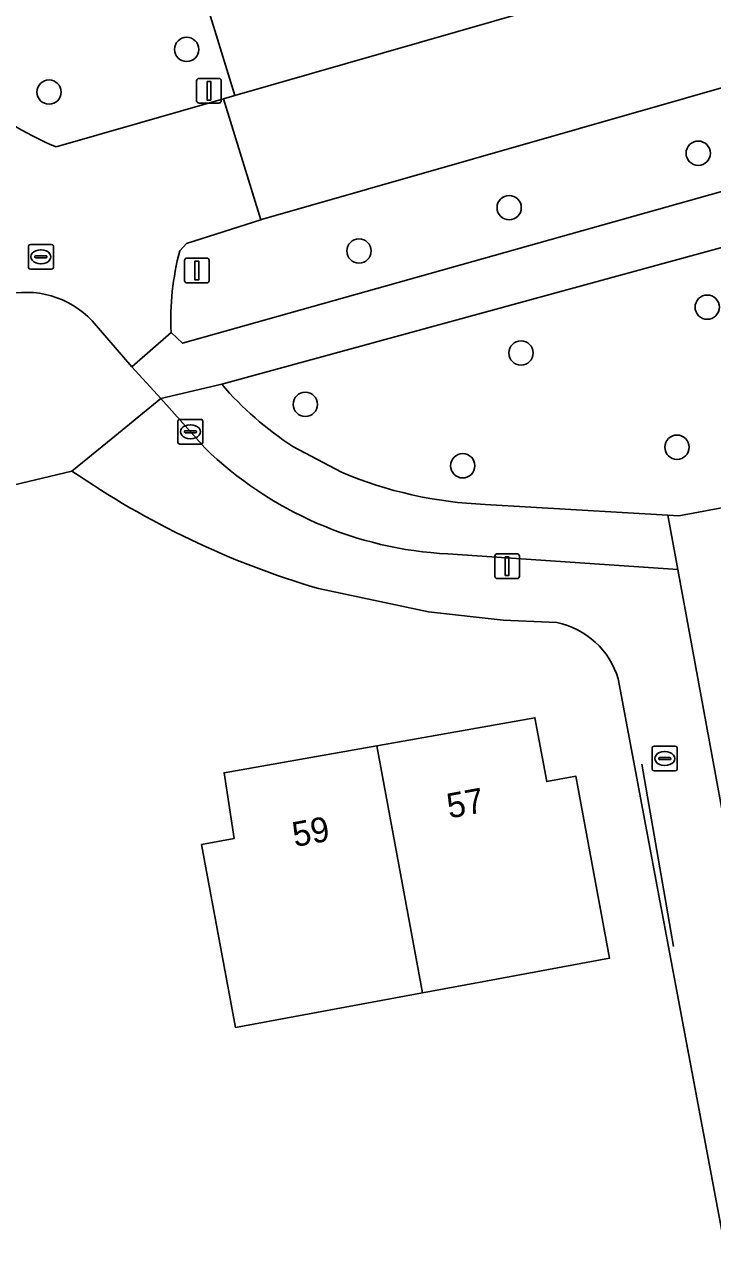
# Model space of a CAD drawing. Extents: x 162879 to 165540, y 384011 to 385181.
# Drawn here: x 164434.07 to 164461.79, y 384532.27 to 384581.08 of the extents above; entities that cross this region are included whole.
import ezdxf

# ---------------------------------------------------------------- set-up
doc = ezdxf.new("R2010")
doc.units = 0
for name, color, linetype in [('IMGEO_Boom', 7, 'Continuous'), ('IMGEO_Brandkraan', 7, 'Continuous'), ('IMGEO_Erf', 7, 'Continuous'), ('IMGEO_Groenvoorziening', 7, 'Continuous'), ('IMGEO_Kolk', 7, 'Continuous'), ('IMGEO_Lichtmast', 7, 'Continuous'), ('IMGEO_Muur', 7, 'Continuous'), ('IMGEO_Pand', 7, 'Continuous'), ('IMGEO_Pand_nummerreeks', 7, 'Continuous'), ('IMGEO_Rijbaan_lokaal_gesloten', 7, 'Continuous'), ('IMGEO_Rijbaan_lokaal_open', 7, 'Continuous'), ('IMGEO_Rioolput', 7, 'Continuous'), ('IMGEO_Verkeersbordpaal', 7, 'Continuous'), ('IMGEO_Voetpad_open', 7, 'Continuous')]:
    doc.layers.add(name, color=color, linetype=linetype)

msp = doc.modelspace()

# ---------------------------------------------------------------- linework, layer by layer
at = {"layer": 'IMGEO_Boom'}
for centre in [(164440.606, 384580.071), (164435.067, 384578.353), (164461.206, 384575.892), (164453.593, 384573.701), (164447.545, 384571.957), (164461.568, 384569.694), (164454.071, 384567.85), (164445.384, 384565.783), (164460.35, 384564.057), (164451.725, 384563.31)]:
    msp.add_circle(centre, 0.489, dxfattribs=at)
at = {"layer": 'IMGEO_Brandkraan'}
for p, q in [((164459.357, 384551.098), (164459.357, 384551.95)), ((164459.432, 384552.024), (164460.284, 384552.024)), ((164460.358, 384551.95), (164460.358, 384551.098)), ((164459.616, 384551.518), (164459.616, 384551.53)), ((164460.054, 384551.481), (164459.656, 384551.481)), ((164459.659, 384551.567), (164460.057, 384551.567)), ((164459.845, 384551.804), (164459.87, 384551.804)), ((164460.1, 384551.53), (164460.1, 384551.518)), ((164460.284, 384551.024), (164459.432, 384551.024)), ((164459.868, 384551.244), (164459.843, 384551.244))]:
    msp.add_line(p, q, dxfattribs=at)
for points in [[(164459.357, 384551.098), (164459.357, 384551.95)], [(164459.432, 384552.024), (164460.284, 384552.024)], [(164460.358, 384551.95), (164460.358, 384551.098)], [(164460.284, 384551.024), (164459.432, 384551.024)]]:
    msp.add_lwpolyline(points, dxfattribs=at)
for centre, radius, start, end in [((164459.434, 384551.948), 0.0765, 91.552, 178.448), ((164459.434, 384551.948), 0.0765, 91.552, 178.448), ((164460.282, 384551.948), 0.0765, 1.552, 88.448), ((164460.282, 384551.948), 0.0765, 1.552, 88.448), ((164459.656, 384551.527), 0.0403, 85.8775, 175.7526), ((164459.653, 384551.517), 0.0366, 178.938, 274.7102), ((164460.057, 384551.524), 0.043, 264.8664, 352.4533), ((164460.061, 384551.529), 0.0386, 1.7309, 96.639), ((164459.434, 384551.1), 0.0765, 181.552, 268.448), ((164459.434, 384551.1), 0.0765, 181.552, 268.448), ((164460.282, 384551.1), 0.0765, 271.552, 358.448), ((164460.282, 384551.1), 0.0765, 271.552, 358.448)]:
    msp.add_arc(centre, radius, start, end, dxfattribs=at)
for centre, major_axis, ratio, start_param, end_param in [((164459.844, 384551.524), (-0.387, 0.002), 0.722429, 4.712389, 7.853982), ((164459.869, 384551.524), (-0.39, 0.002), 0.717154, 1.570796, 4.712389)]:
    msp.add_ellipse(centre, major_axis=major_axis, ratio=ratio, start_param=start_param, end_param=end_param, dxfattribs=at)
at = {"layer": 'IMGEO_Erf'}
for points in [[(164435.989, 384563.099), (164431.587, 384562.049)], [(164455.514, 384556.997), (164453.354, 384557.098), (164450.345, 384557.432), (164445.911, 384558.365)], [(164431.883, 384493.646), (164440.745, 384495.183), (164439.635, 384501.45), (164438.516, 384507.767), (164437.42, 384513.954), (164436.292, 384520.319), (164438.599, 384520.719), (164439.816, 384520.93), (164440.122, 384519.11), (164441.162, 384512.935), (164442.396, 384505.602), (164442.528, 384504.82), (164463.572, 384508.499), (164461.098, 384522.656), (164460.397, 384527.059), (164459.976, 384529.706), (164459.943, 384529.915), (164462.565, 384530.369), (164457.986, 384554.738)]]:
    msp.add_lwpolyline(points, dxfattribs=at)
msp.add_lwpolyline([(164442.568, 384540.702), (164442.116, 384543.147), (164441.208, 384548.063), (164442.519, 384548.305), (164442.116, 384550.955), (164448.264, 384552.042), (164454.632, 384553.169), (164455.108, 384550.594), (164456.282, 384550.811), (164457.636, 384543.486), (164452.72, 384542.578), (164450.103, 384542.094)], close=True, dxfattribs=at)
for centre, radius, start, end in [((164455.758, 384591.767), 34.824, 235.4113, 253.575), ((164454.849, 384553.788), 3.277, 16.8544, 78.3013)]:
    msp.add_arc(centre, radius, start, end, dxfattribs=at)
at = {"layer": 'IMGEO_Groenvoorziening'}
for points in [[(164556.09, 384612.977), (164555.921, 384614.608), (164555.67, 384616.363), (164555.129, 384619.949), (164549.573, 384618.387), (164551.155, 384613.885), (164500, 384599.087), (164456.616, 384588.519), (164440.812, 384583.848), (164442.546, 384578.211), (164499.128, 384594.469), (164538.917, 384605.722)], [(164500, 384584.807), (164513.832, 384588.534), (164511.405, 384592.628), (164507.646, 384591.551), (164443.626, 384573.22), (164443.59, 384573.209), (164440.602, 384572.252), (164440.329, 384571.957)], [(164439.984, 384568.681), (164440.444, 384568.245), (164476.465, 384578.374), (164500, 384584.807)], [(164435.359, 384576.146), (164442.09, 384578.08), (164442.546, 384578.211), (164440.812, 384583.848)], [(164475.846, 384575.845), (164442.019, 384566.594)], [(164444.879, 384564.09), (164446.847, 384563.05)], [(164452.621, 384561.754), (164459.985, 384561.322), (164460.421, 384561.296), (164473.23, 384563.677)]]:
    msp.add_lwpolyline(points, dxfattribs=at)
for centre, radius, start, end in [((164440.199, 384587.907), 12.718, 228.7159, 247.6308), ((164450.484, 384569.231), 10.514, 164.9756, 183.0009), ((164452.103, 384575.226), 13.273, 220.5646, 237.0296), ((164453.304, 384578.305), 16.565, 247.0602, 267.6386)]:
    msp.add_arc(centre, radius, start, end, dxfattribs=at)
at = {"layer": 'IMGEO_Kolk'}
for p, q in [((164440.332, 384565.179), (164441.184, 384565.179)), ((164440.257, 384564.253), (164440.257, 384565.105)), ((164440.516, 384564.673), (164440.516, 384564.685)), ((164440.954, 384564.636), (164440.556, 384564.636)), ((164440.559, 384564.722), (164440.957, 384564.722)), ((164440.745, 384564.959), (164440.77, 384564.959)), ((164441, 384564.685), (164441, 384564.673)), ((164441.258, 384565.105), (164441.258, 384564.253)), ((164441.184, 384564.179), (164440.332, 384564.179)), ((164440.768, 384564.399), (164440.743, 384564.399))]:
    msp.add_line(p, q, dxfattribs=at)
for points in [[(164440.332, 384565.179), (164441.184, 384565.179)], [(164440.257, 384564.253), (164440.257, 384565.105)], [(164441.258, 384565.105), (164441.258, 384564.253)], [(164441.184, 384564.179), (164440.332, 384564.179)]]:
    msp.add_lwpolyline(points, dxfattribs=at)
for centre, radius, start, end in [((164440.334, 384565.103), 0.0765, 91.552, 178.448), ((164440.334, 384565.103), 0.0765, 91.552, 178.448), ((164441.182, 384565.103), 0.0765, 1.552, 88.448), ((164441.182, 384565.103), 0.0765, 1.552, 88.448), ((164440.556, 384564.682), 0.0403, 85.8775, 175.7526), ((164440.553, 384564.672), 0.0366, 178.938, 274.7102), ((164440.957, 384564.679), 0.043, 264.8664, 352.4533), ((164440.961, 384564.684), 0.0386, 1.7309, 96.639), ((164440.334, 384564.255), 0.0765, 181.552, 268.448), ((164440.334, 384564.255), 0.0765, 181.552, 268.448), ((164441.182, 384564.255), 0.0765, 271.552, 358.448), ((164441.182, 384564.255), 0.0765, 271.552, 358.448)]:
    msp.add_arc(centre, radius, start, end, dxfattribs=at)
for centre, major_axis, ratio, start_param, end_param in [((164440.744, 384564.679), (-0.387, 0.002), 0.722429, 4.712389, 7.853982), ((164440.769, 384564.679), (-0.39, 0.002), 0.717154, 1.570796, 4.712389)]:
    msp.add_ellipse(centre, major_axis=major_axis, ratio=ratio, start_param=start_param, end_param=end_param, dxfattribs=at)
at = {"layer": 'IMGEO_Lichtmast'}
for p, q in [((164440.521, 384570.769), (164440.521, 384571.569)), ((164440.521, 384571.569), (164440.521, 384570.769)), ((164440.621, 384571.669), (164441.411, 384571.669)), ((164441.411, 384571.669), (164440.621, 384571.669)), ((164441.511, 384571.569), (164441.511, 384570.769)), ((164441.511, 384570.769), (164441.511, 384571.569)), ((164441.411, 384570.669), (164440.621, 384570.669)), ((164440.621, 384570.669), (164441.411, 384570.669)), ((164453.116, 384559.768), (164453.906, 384559.768)), ((164453.906, 384559.768), (164453.116, 384559.768)), ((164453.016, 384558.868), (164453.016, 384559.668)), ((164453.016, 384559.668), (164453.016, 384558.868)), ((164454.006, 384559.668), (164454.006, 384558.868)), ((164454.006, 384558.868), (164454.006, 384559.668)), ((164453.906, 384558.768), (164453.116, 384558.768)), ((164453.116, 384558.768), (164453.906, 384558.768))]:
    msp.add_line(p, q, dxfattribs=at)
for points in [[(164440.941, 384571.544), (164441.091, 384571.544), (164441.091, 384570.794), (164440.941, 384570.794), (164440.941, 384571.544)], [(164453.436, 384559.643), (164453.586, 384559.643), (164453.586, 384558.893), (164453.436, 384558.893), (164453.436, 384559.643)]]:
    msp.add_lwpolyline(points, dxfattribs=at)
for centre, start, end in [((164440.621, 384571.569), 90, 180), ((164440.621, 384571.569), 90, 180), ((164441.411, 384571.569), 0, 90), ((164441.411, 384571.569), 360, 90), ((164440.621, 384570.769), 180, 270), ((164440.621, 384570.769), 180, 270), ((164441.411, 384570.769), 270, 0), ((164441.411, 384570.769), 270, 0), ((164453.116, 384559.668), 90, 180), ((164453.116, 384559.668), 90, 180), ((164453.906, 384559.668), 0, 90), ((164453.906, 384559.668), 360, 90), ((164453.116, 384558.868), 180, 270), ((164453.116, 384558.868), 180, 270), ((164453.906, 384558.868), 270, 0), ((164453.906, 384558.868), 270, 0)]:
    msp.add_arc(centre, 0.1, start, end, dxfattribs=at)
at = {"layer": 'IMGEO_Muur'}
msp.add_lwpolyline([(164458.938, 384551.302), (164460.21, 384543.961)], dxfattribs=at)
at = {"layer": 'IMGEO_Pand'}
for points in [[(164448.264, 384552.042), (164450.103, 384542.094), (164452.72, 384542.578), (164457.636, 384543.486), (164456.282, 384550.811), (164455.108, 384550.594), (164454.632, 384553.169)], [(164448.264, 384552.042), (164442.116, 384550.955), (164442.519, 384548.305), (164441.208, 384548.063), (164442.116, 384543.147), (164442.568, 384540.702), (164450.103, 384542.094)]]:
    msp.add_lwpolyline(points, close=True, dxfattribs=at)
at = {"layer": 'IMGEO_Rijbaan_lokaal_gesloten'}
msp.add_lwpolyline([(164530.125, 384597.99), (164534.863, 384599.347), (164539.606, 384600.706), (164551.948, 384604.202), (164550.594, 384609.043), (164538.917, 384605.722), (164499.128, 384594.469), (164442.546, 384578.211), (164442.09, 384578.08), (164443.59, 384573.209), (164443.626, 384573.22), (164507.646, 384591.551), (164511.405, 384592.628), (164512.553, 384592.957)], close=True, dxfattribs=at)
for points in [[(164443.59, 384573.209), (164442.09, 384578.08), (164435.359, 384576.146)], [(164440.329, 384571.957), (164440.602, 384572.252), (164443.59, 384573.209)], [(164436.8, 384569.142), (164438.4, 384567.292), (164439.984, 384568.681)]]:
    msp.add_lwpolyline(points, dxfattribs=at)
for centre, radius, start, end in [((164440.199, 384587.907), 12.718, 228.7159, 247.6308), ((164450.484, 384569.231), 10.514, 164.9756, 183.0009), ((164434.154, 384566.673), 3.619, 43.0133, 104.8165)]:
    msp.add_arc(centre, radius, start, end, dxfattribs=at)
at = {"layer": 'IMGEO_Rijbaan_lokaal_open'}
msp.add_lwpolyline([(164515.136, 384562.274), (164506.846, 384562.589), (164503.262, 384562.57), (164500, 384562.547), (164492.765, 384561.936), (164485.405, 384561.051), (164476.752, 384559.234), (164474.365, 384558.899), (164473.23, 384563.677), (164460.421, 384561.296), (164459.985, 384561.322), (164460.388, 384559.13), (164462.936, 384545.258), (164469.81, 384546.582), (164469.651, 384547.52)], dxfattribs=at)
at = {"layer": 'IMGEO_Rioolput'}
for p, q in [((164434.239, 384571.296), (164434.239, 384572.148)), ((164434.314, 384572.222), (164435.166, 384572.222)), ((164434.727, 384572.002), (164434.752, 384572.002)), ((164435.24, 384572.148), (164435.24, 384571.296)), ((164434.498, 384571.716), (164434.498, 384571.728)), ((164434.936, 384571.679), (164434.538, 384571.679)), ((164434.541, 384571.765), (164434.939, 384571.765)), ((164434.982, 384571.728), (164434.982, 384571.716)), ((164435.166, 384571.222), (164434.314, 384571.222)), ((164434.75, 384571.442), (164434.725, 384571.442))]:
    msp.add_line(p, q, dxfattribs=at)
for points in [[(164434.239, 384571.296), (164434.239, 384572.148)], [(164434.314, 384572.222), (164435.166, 384572.222)], [(164435.24, 384572.148), (164435.24, 384571.296)], [(164435.166, 384571.222), (164434.314, 384571.222)]]:
    msp.add_lwpolyline(points, dxfattribs=at)
for centre, radius, start, end in [((164434.316, 384572.146), 0.0765, 91.552, 178.448), ((164434.316, 384572.146), 0.0765, 91.552, 178.448), ((164435.164, 384572.146), 0.0765, 1.552, 88.448), ((164435.164, 384572.146), 0.0765, 1.552, 88.448), ((164434.538, 384571.725), 0.0403, 85.8775, 175.7526), ((164434.535, 384571.715), 0.0366, 178.938, 274.7102), ((164434.939, 384571.722), 0.043, 264.8664, 352.4533), ((164434.943, 384571.727), 0.0386, 1.7309, 96.639), ((164434.316, 384571.298), 0.0765, 181.552, 268.448), ((164434.316, 384571.298), 0.0765, 181.552, 268.448), ((164435.164, 384571.298), 0.0765, 271.552, 358.448), ((164435.164, 384571.298), 0.0765, 271.552, 358.448)]:
    msp.add_arc(centre, radius, start, end, dxfattribs=at)
for centre, major_axis, ratio, start_param, end_param in [((164434.726, 384571.722), (-0.387, 0.002), 0.722429, 4.712389, 7.853982), ((164434.751, 384571.722), (-0.39, 0.002), 0.717154, 1.570796, 4.712389)]:
    msp.add_ellipse(centre, major_axis=major_axis, ratio=ratio, start_param=start_param, end_param=end_param, dxfattribs=at)
at = {"layer": 'IMGEO_Verkeersbordpaal'}
for p, q in [((164441.009, 384578.006), (164441.009, 384578.806)), ((164441.009, 384578.806), (164441.009, 384578.006)), ((164441.109, 384578.906), (164441.899, 384578.906)), ((164441.899, 384578.906), (164441.109, 384578.906)), ((164441.999, 384578.806), (164441.999, 384578.006)), ((164441.999, 384578.006), (164441.999, 384578.806)), ((164441.899, 384577.906), (164441.109, 384577.906)), ((164441.109, 384577.906), (164441.899, 384577.906))]:
    msp.add_line(p, q, dxfattribs=at)
msp.add_lwpolyline([(164441.429, 384578.781), (164441.579, 384578.781), (164441.579, 384578.031), (164441.429, 384578.031), (164441.429, 384578.781)], dxfattribs=at)
for centre, start, end in [((164441.109, 384578.806), 90, 180), ((164441.109, 384578.806), 90, 180), ((164441.899, 384578.806), 0, 90), ((164441.899, 384578.806), 360, 90), ((164441.109, 384578.006), 180, 270), ((164441.109, 384578.006), 180, 270), ((164441.899, 384578.006), 270, 0), ((164441.899, 384578.006), 270, 0)]:
    msp.add_arc(centre, 0.1, start, end, dxfattribs=at)
at = {"layer": 'IMGEO_Voetpad_open'}
for points in [[(164553.911, 384599.651), (164532.998, 384593.852), (164530.661, 384593.178), (164515.094, 384588.872), (164513.832, 384588.534), (164500, 384584.807), (164476.465, 384578.374), (164440.444, 384568.245), (164439.984, 384568.681), (164438.4, 384567.292), (164439.564, 384566.013), (164442.019, 384566.594), (164475.846, 384575.845), (164480.089, 384576.973), (164500, 384582.465), (164509.817, 384585.193)], [(164431.587, 384562.049), (164435.989, 384563.099), (164437.413, 384564.26), (164439.564, 384566.013), (164438.4, 384567.292), (164436.8, 384569.142)], [(164442.019, 384566.594), (164439.564, 384566.013), (164441.336, 384564.033)], [(164441.336, 384564.033), (164439.564, 384566.013), (164437.413, 384564.26), (164435.989, 384563.099)], [(164446.847, 384563.05), (164444.879, 384564.09)], [(164459.985, 384561.322), (164452.621, 384561.754)], [(164451.126, 384559.763), (164460.388, 384559.13), (164459.985, 384561.322)], [(164462.32, 384540.946), (164462.956, 384541.694), (164463.341, 384543.055), (164462.936, 384545.258), (164460.388, 384559.13), (164451.126, 384559.763)], [(164445.911, 384558.365), (164450.345, 384557.432), (164453.354, 384557.098), (164455.514, 384556.997)], [(164457.986, 384554.738), (164462.565, 384530.369), (164459.943, 384529.915), (164459.976, 384529.706), (164460.397, 384527.059), (164461.098, 384522.656), (164463.572, 384508.499), (164463.821, 384507.076), (164465.058, 384500), (164475.184, 384442.064), (164480.476, 384442.985)]]:
    msp.add_lwpolyline(points, dxfattribs=at)
for centre, radius, start, end in [((164434.154, 384566.673), 3.619, 43.0133, 104.8165), ((164452.103, 384575.226), 13.273, 220.5646, 237.0296), ((164451.883, 384574.857), 15.113, 225.7427, 267.1275), ((164451.883, 384574.857), 15.113, 225.7427, 267.1275), ((164455.758, 384591.767), 34.824, 235.4113, 253.575), ((164453.304, 384578.305), 16.565, 247.0602, 267.6386), ((164454.849, 384553.788), 3.277, 16.8544, 78.3013)]:
    msp.add_arc(centre, radius, start, end, dxfattribs=at)

# ---------------------------------------------------------------- texts
at = {"layer": 'IMGEO_Pand_nummerreeks'}
for s, p in [('57', (164451.182, 384549.107)), ('59', (164444.96, 384547.958))]:
    msp.add_text(s, height=1, rotation=10.4664, dxfattribs=at).set_placement(p)

doc.saveas('drawing.dxf')
